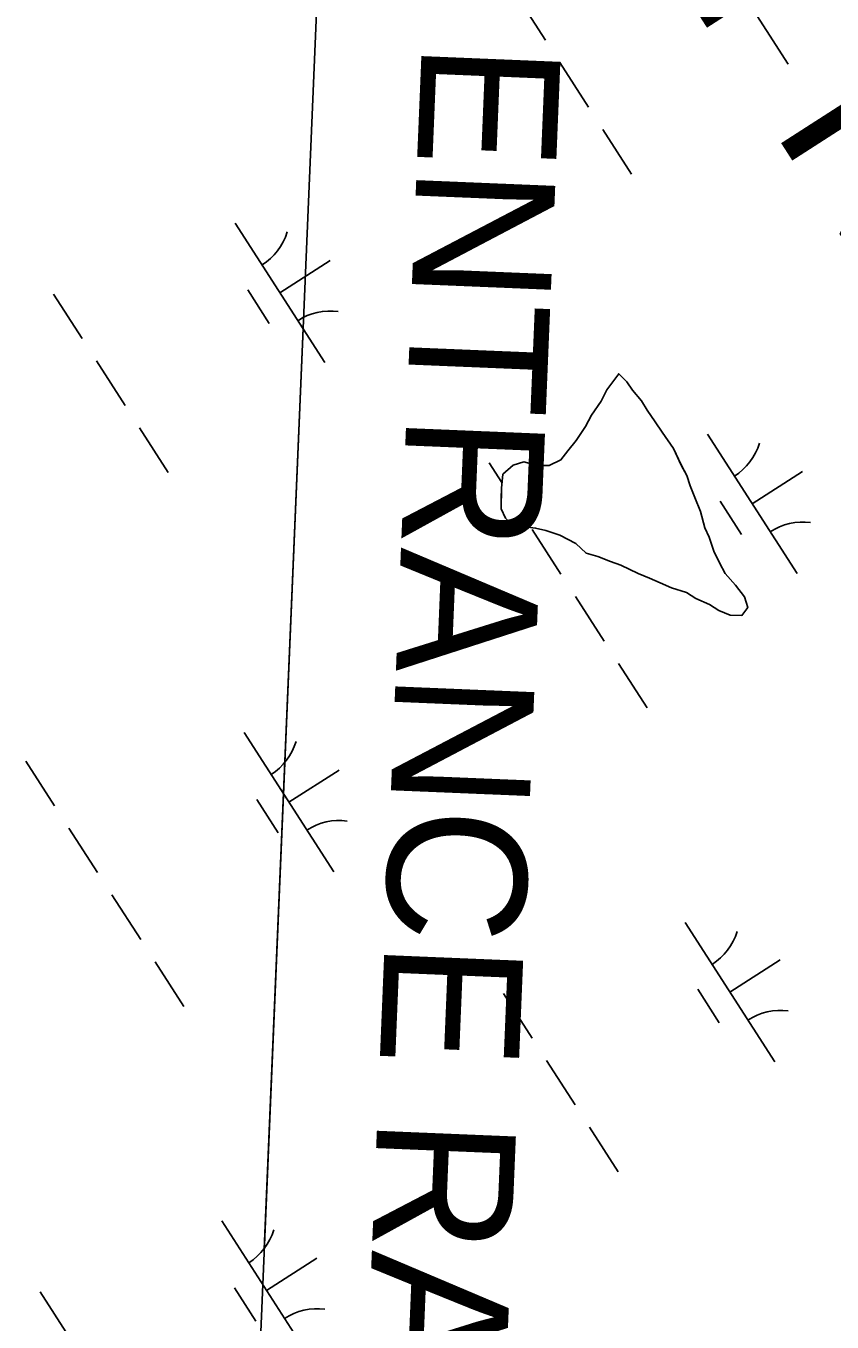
# Model space of a CAD drawing. Extents: x 3937982 to 3958556, y 219448 to 241894.
# Drawn here: x 3943637.7 to 3943881, y 233495.5 to 233886.6 of the extents above; entities that cross this region are included whole.
import ezdxf

# ---------------------------------------------------------------- set-up
doc = ezdxf.new("R2010")
doc.units = 0
for name, color, linetype in [('V-CHAN-NAID', 7, 'Continuous'), ('V-RIVR-RANG', 7, 'Continuous'), ('V-RIVR-RANG-IDEN', 7, 'Continuous'), ('V-TOPO-MINR', 7, 'Continuous'), ('V-TOPO-SHOR', 7, 'Continuous'), ('V-WETL-SWMP', 7, 'Continuous')]:
    doc.layers.add(name, color=color, linetype=linetype)

msp = doc.modelspace()

# ---------------------------------------------------------------- linework, layer by layer
at = {"layer": 'V-RIVR-RANG'}
for points in [[(3943765.567, 234844.599), (3943658.865, 232314.647)], [(3943765.567, 234844.599), (3943658.865, 232314.647)], [(3943721.817, 233807.232), (3943709.597, 233517.49)]]:
    msp.add_lwpolyline(points, dxfattribs=at)
at = {"layer": 'V-TOPO-MINR'}
msp.add_lwpolyline([(3943765.567, 234844.599), (3943658.865, 232314.647)], dxfattribs=at)
at = {"layer": 'V-TOPO-SHOR'}
msp.add_lwpolyline([(3943813.046, 233776.768), (3943811.25, 233773.292), (3943808.397, 233769.133), (3943806.601, 233765.657), (3943803.748, 233761.498), (3943801.256, 233758.381), (3943799.122, 233755.612), (3943795.599, 233753.908), (3943792.101, 233753.953), (3943787.919, 233755.059), (3943784.757, 233754.051), (3943781.57, 233751.295), (3943781.165, 233747.102), (3943781.124, 233743.955), (3943781.081, 233740.807), (3943782.443, 233737.989), (3943784.863, 233735.859), (3943788.357, 233735.462), (3943791.501, 233735.07), (3943794.641, 233734.329), (3943798.818, 233732.875), (3943803.684, 233730.36), (3943806.795, 233727.519), (3943810.279, 233726.424), (3943814.109, 233724.974), (3943817.242, 233723.882), (3943822.456, 233721.365), (3943825.936, 233719.919), (3943829.065, 233718.478), (3943832.545, 233717.034), (3943837.073, 233715.573), (3943839.848, 233713.788), (3943844.024, 233711.981), (3943846.799, 233710.195), (3943850.279, 233708.752), (3943853.777, 233708.704), (3943855.558, 233711.129), (3943854.551, 233714.291), (3943851.798, 233717.826), (3943848.695, 233721.367), (3943846.989, 233724.538), (3943845.288, 233728.058), (3943843.942, 233732.275), (3943842.58, 233735.093), (3943841.247, 233740.008), (3943839.553, 233744.229), (3943838.201, 233747.745), (3943837.194, 233750.908), (3943835.486, 233754.08), (3943833.102, 233759.009), (3943829.67, 233763.951), (3943827.611, 233767.128), (3943825.211, 233770.659), (3943823.499, 233773.481), (3943820.74, 233776.665), (3943819.024, 233779.137), (3943816.609, 233781.617), (3943813.046, 233776.768)], dxfattribs=at)
at = {"layer": 'V-WETL-SWMP'}
for p, q in [((3943840.687, 233917.079), (3943867.749, 233875.036)), ((3943785.821, 233895.682), (3943794.481, 233882.228)), ((3943798.811, 233875.501), (3943807.471, 233862.047)), ((3943811.801, 233855.32), (3943820.461, 233841.867)), ((3943700.82, 233827.05), (3943727.882, 233785.006)), ((3943714.351, 233806.028), (3943729.486, 233815.77)), ((3943645.954, 233805.652), (3943654.614, 233792.199)), ((3943704.616, 233806.897), (3943711.111, 233796.807)), ((3943658.944, 233785.472), (3943667.604, 233772.018)), ((3943813.046, 233776.767), (3943816.609, 233781.618)), ((3943816.609, 233781.618), (3943819.025, 233779.137)), ((3943819.025, 233779.137), (3943820.741, 233776.665)), ((3943811.25, 233773.293), (3943813.046, 233776.767)), ((3943820.741, 233776.665), (3943823.498, 233773.48)), ((3943808.396, 233769.132), (3943811.25, 233773.293)), ((3943823.498, 233773.48), (3943825.21, 233770.659)), ((3943825.21, 233770.659), (3943827.612, 233767.128)), ((3943806.601, 233765.657), (3943808.396, 233769.132)), ((3943827.612, 233767.128), (3943829.669, 233763.952)), ((3943671.934, 233765.291), (3943680.593, 233751.837)), ((3943803.747, 233761.497), (3943806.601, 233765.657)), ((3943829.669, 233763.952), (3943833.102, 233759.009)), ((3943843.386, 233763.359), (3943870.448, 233721.316)), ((3943801.256, 233758.381), (3943803.747, 233761.497)), ((3943833.102, 233759.009), (3943835.486, 233754.079)), ((3943777.521, 233754.764), (3943781.333, 233748.842)), ((3943784.756, 233754.052), (3943787.918, 233755.059)), ((3943787.918, 233755.059), (3943792.101, 233753.954)), ((3943795.599, 233753.908), (3943799.121, 233755.611)), ((3943799.121, 233755.611), (3943801.256, 233758.381)), ((3943781.165, 233747.102), (3943781.57, 233751.295)), ((3943781.57, 233751.295), (3943784.756, 233754.052)), ((3943792.101, 233753.954), (3943795.599, 233753.908)), ((3943835.486, 233754.079), (3943837.193, 233750.907)), ((3943837.193, 233750.907), (3943838.201, 233747.745)), ((3943856.917, 233742.338), (3943872.052, 233752.08)), ((3943781.081, 233740.806), (3943781.165, 233747.102)), ((3943838.201, 233747.745), (3943839.553, 233744.229)), ((3943839.553, 233744.229), (3943841.247, 233740.008)), ((3943847.182, 233743.207), (3943853.677, 233733.117)), ((3943782.443, 233737.989), (3943781.081, 233740.806)), ((3943841.247, 233740.008), (3943842.581, 233735.092)), ((3943784.864, 233735.858), (3943782.443, 233737.989)), ((3943788.358, 233735.462), (3943784.864, 233735.858)), ((3943791.501, 233735.07), (3943788.358, 233735.462)), ((3943790.511, 233734.584), (3943799.17, 233721.13)), ((3943794.64, 233734.329), (3943791.501, 233735.07)), ((3943798.819, 233732.874), (3943794.64, 233734.329)), ((3943803.684, 233730.36), (3943798.819, 233732.874)), ((3943842.581, 233735.092), (3943843.943, 233732.275)), ((3943843.943, 233732.275), (3943845.287, 233728.059)), ((3943806.795, 233727.52), (3943803.684, 233730.36)), ((3943810.279, 233726.424), (3943806.795, 233727.52)), ((3943845.287, 233728.059), (3943846.989, 233724.538)), ((3943814.108, 233724.974), (3943810.279, 233726.424)), ((3943817.242, 233723.883), (3943814.108, 233724.974)), ((3943822.457, 233721.365), (3943817.242, 233723.883)), ((3943846.989, 233724.538), (3943848.696, 233721.367)), ((3943825.936, 233719.919), (3943822.457, 233721.365)), ((3943829.066, 233718.478), (3943825.936, 233719.919)), ((3943848.696, 233721.367), (3943851.798, 233717.827)), ((3943832.545, 233717.033), (3943829.066, 233718.478)), ((3943837.074, 233715.573), (3943832.545, 233717.033)), ((3943851.798, 233717.827), (3943854.55, 233714.292)), ((3943803.5, 233714.403), (3943812.16, 233700.949)), ((3943839.849, 233713.787), (3943837.074, 233715.573)), ((3943844.024, 233711.982), (3943839.849, 233713.787)), ((3943846.799, 233710.196), (3943844.024, 233711.982)), ((3943854.55, 233714.292), (3943855.558, 233711.13)), ((3943850.278, 233708.751), (3943846.799, 233710.196)), ((3943853.776, 233708.704), (3943850.278, 233708.751)), ((3943855.558, 233711.13), (3943853.776, 233708.704)), ((3943816.49, 233694.222), (3943825.15, 233680.768)), ((3943703.518, 233673.33), (3943730.581, 233631.287)), ((3943637.653, 233664.735), (3943646.313, 233651.281)), ((3943717.05, 233652.308), (3943732.185, 233662.051)), ((3943707.314, 233653.177), (3943713.809, 233643.087)), ((3943650.643, 233644.554), (3943659.303, 233631.1)), ((3943663.633, 233624.373), (3943672.293, 233610.92)), ((3943836.648, 233616.031), (3943863.71, 233573.988)), ((3943676.623, 233604.193), (3943685.283, 233590.739)), ((3943850.179, 233595.01), (3943865.314, 233604.752)), ((3943781.782, 233594.634), (3943790.441, 233581.18)), ((3943840.444, 233595.879), (3943846.939, 233585.788)), ((3943794.771, 233574.453), (3943803.431, 233561)), ((3943807.761, 233554.273), (3943816.421, 233540.819)), ((3943696.78, 233526.002), (3943723.843, 233483.959)), ((3943710.312, 233504.98), (3943725.447, 233514.723)), ((3943641.914, 233504.605), (3943650.574, 233491.151)), ((3943700.576, 233505.849), (3943707.071, 233495.759))]:
    msp.add_line(p, q, dxfattribs=at)
for centre, start, end in [((3943699.601, 233829.382), 301.99668, 343.54034), ((3943729.501, 233782.931), 81.99668, 123.54034), ((3943842.166, 233765.692), 301.99668, 343.54034), ((3943872.066, 233719.24), 81.99668, 123.54034), ((3943702.299, 233675.663), 301.99668, 343.54034), ((3943732.199, 233629.211), 81.99668, 123.54034), ((3943835.428, 233618.364), 301.99668, 343.54034), ((3943865.328, 233571.912), 81.99668, 123.54034), ((3943695.561, 233528.335), 301.99668, 343.54034), ((3943725.461, 233481.883), 81.99668, 123.54034)]:
    msp.add_arc(centre, 17.623, start, end, dxfattribs=at)

# ---------------------------------------------------------------- texts
at = {"layer": 'V-CHAN-NAID'}
for s, p in [('HEAD RANGE', (3943804.057, 234071.533)), ('WEST REAR', (3943748.218, 234033.924))]:
    msp.add_text(s, height=50, rotation=302.71838, dxfattribs=at).set_placement(p)
at = {"layer": 'V-RIVR-RANG'}
msp.add_text('ENTRANCE RANGE SOUTHWEST PASS', height=42, rotation=267.62762, dxfattribs=at).set_placement((3943757.213, 233882.066))
at = {"layer": 'V-RIVR-RANG-IDEN'}
msp.add_text('ENTRANCE RANGE SOUTHWEST PASS', height=42, rotation=267.62762, dxfattribs=at).set_placement((3943757.213, 233882.066))

doc.saveas('drawing.dxf')
